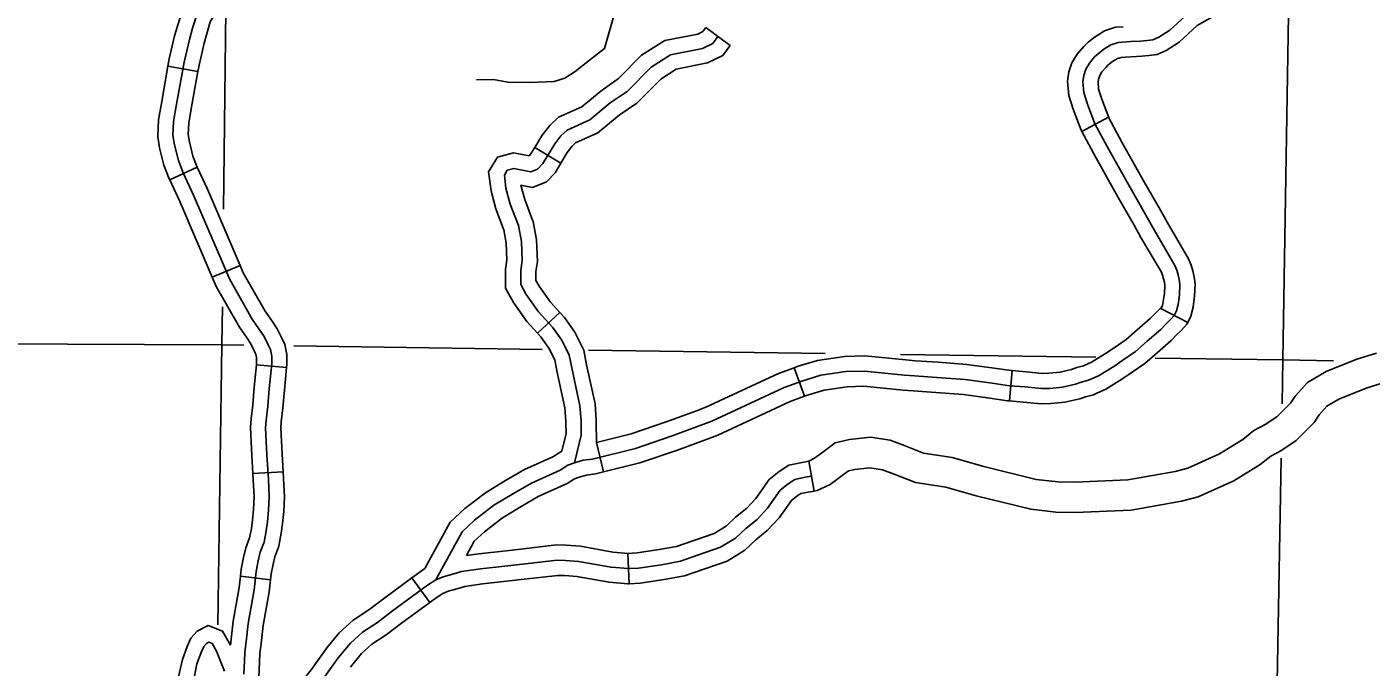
# Model space of a CAD drawing. Extents: x 0 to 3171, y 0 to 2059.
# Drawn here: x 1571.5 to 1682.3, y 1001.5 to 1054.2 of the extents above; entities that cross this region are included whole.
import ezdxf

# ---------------------------------------------------------------- set-up
doc = ezdxf.new("R2010")
doc.units = 0
for name, color, linetype in [('Level 32', 7, 'Continuous'), ('Level 35', 7, 'Continuous'), ('Level 45', 7, 'Continuous'), ('Level 46', 7, 'Continuous'), ('Level 5', 7, 'Continuous')]:
    doc.layers.add(name, color=color, linetype=linetype)

msp = doc.modelspace()

# ---------------------------------------------------------------- linework, layer by layer
at = {"layer": 'Level 32'}
for p, q in [((1583.11, 1050.98), (1585.57, 1050.54)), ((1583.25, 1041.62), (1585.51, 1042.68)), ((1586.76, 1033.6), (1589.06, 1034.58)), ((1590.4, 1026.39), (1592.89, 1026.16)), ((1590.11, 1017.44), (1592.6, 1017.57)), ((1589.08, 1008.98), (1591.56, 1008.69))]:
    msp.add_line(p, q, dxfattribs=at)
for points in [[(1586.08, 1059.21), (1585.96, 1058.65), (1585.78, 1058.11), (1585.56, 1057.7), (1584.98, 1056.82), (1584.3, 1055.63), (1583.95, 1054.48), (1583.66, 1053.49), (1583.22, 1051.58), (1583.11, 1050.98)], [(1588.52, 1058.69), (1588.38, 1058), (1588.09, 1057.11), (1587.71, 1056.42), (1587.11, 1055.51), (1586.6, 1054.63), (1586.34, 1053.77), (1586.08, 1052.87), (1585.67, 1051.08), (1585.57, 1050.54)], [(1585.45, 1055.13), (1585.14, 1054.12), (1584.87, 1053.18), (1584.44, 1051.33), (1583.82, 1047.85), (1583.57, 1046.43), (1583.52, 1045.27), (1583.65, 1044.51), (1583.97, 1043.21), (1584.36, 1042.19), (1585.22, 1040.36), (1588.2, 1033.41), (1590.06, 1030.16), (1590.61, 1029.36), (1591.03, 1028.73), (1591.37, 1028.03), (1591.55, 1027.66), (1591.66, 1027.11), (1591.66, 1026.47), (1591.46, 1024.42), (1591.33, 1022.98), (1591.21, 1021.81), (1591.15, 1021.2), (1591.27, 1018.98), (1591.39, 1016.97), (1591.45, 1015.52), (1591.4, 1014.4), (1591.31, 1013.46), (1591.21, 1012.73), (1591.04, 1011.79), (1590.72, 1010.96), (1590.55, 1010.24), (1590.38, 1009.36), (1590.2, 1007.87), (1589.72, 1005.09), (1589.54, 1003.57), (1589.45, 1002.73), (1589.41, 1001.98), (1589.36, 1000.91)], [(1583.11, 1050.98), (1582.59, 1048.07), (1582.33, 1046.56), (1582.27, 1045.2), (1582.42, 1044.26), (1582.77, 1042.83), (1583.21, 1041.7), (1583.25, 1041.62)], [(1585.57, 1050.54), (1585.05, 1047.63), (1584.82, 1046.29), (1584.78, 1045.35), (1584.87, 1044.76), (1585.16, 1043.58), (1585.51, 1042.68), (1585.51, 1042.68)], [(1585.51, 1042.68), (1586.36, 1040.87), (1589.06, 1034.58)], [(1583.25, 1041.62), (1584.08, 1039.85), (1586.76, 1033.6)], [(1589.06, 1034.58), (1589.32, 1033.97), (1591.12, 1030.82), (1591.64, 1030.06), (1592.11, 1029.36), (1592.5, 1028.58), (1592.74, 1028.06), (1592.91, 1027.24), (1592.91, 1026.41), (1592.89, 1026.16)], [(1586.76, 1033.6), (1587.08, 1032.85), (1589, 1029.49), (1589.58, 1028.66), (1589.94, 1028.11), (1590.25, 1027.49), (1590.35, 1027.26), (1590.41, 1026.99), (1590.41, 1026.53), (1590.4, 1026.39)], [(1590.4, 1026.39), (1590.22, 1024.54), (1590.09, 1023.1), (1589.96, 1021.93), (1589.9, 1021.22), (1590.03, 1018.91), (1590.11, 1017.44)], [(1592.89, 1026.16), (1592.71, 1024.31), (1592.57, 1022.86), (1592.45, 1021.69), (1592.4, 1021.18), (1592.52, 1019.04), (1592.6, 1017.57)], [(1590.11, 1017.44), (1590.14, 1016.91), (1590.2, 1015.52), (1590.16, 1014.48), (1590.07, 1013.61), (1589.98, 1012.92), (1589.83, 1012.13), (1589.53, 1011.33), (1589.33, 1010.51), (1589.14, 1009.55), (1589.08, 1008.98)], [(1592.6, 1017.57), (1592.63, 1017.04), (1592.7, 1015.53), (1592.65, 1014.31), (1592.55, 1013.32), (1592.45, 1012.53), (1592.25, 1011.45), (1591.92, 1010.59), (1591.77, 1009.98), (1591.61, 1009.17), (1591.56, 1008.69)], [(1589.08, 1008.98), (1588.97, 1008.05), (1588.48, 1005.27), (1588.26, 1003.3)], [(1591.56, 1008.69), (1591.44, 1007.69), (1590.95, 1004.91), (1590.79, 1003.43), (1590.69, 1002.62), (1590.66, 1001.92), (1590.6, 1000.66), (1590.26, 999.69), (1589.41, 999.11), (1589.15, 999.06)], [(1588.26, 1003.3), (1587.61, 1004.45), (1586.43, 1004.92), (1585.52, 1004.46), (1585, 1003.89), (1584.69, 1003.18), (1584.3, 1002.11), (1584.07, 1001.04), (1583.78, 999.82)], [(1587.77, 1001.16), (1587.1, 1002.81), (1586.74, 1003.45), (1586.49, 1003.55), (1586.29, 1003.45), (1586.06, 1003.19), (1585.84, 1002.71), (1585.5, 1001.77), (1585.29, 1000.76)]]:
    msp.add_lwpolyline(points, dxfattribs=at)
at = {"layer": 'Level 35'}
for points in [[(1621.78, 1063.13), (1621.08, 1062.05), (1620.54, 1057.54), (1619.1, 1052.43), (1617.86, 1051.47)], [(1617.86, 1051.47), (1616.66, 1050.54), (1615.82, 1050.01), (1614.94, 1049.73), (1612.94, 1049.64), (1611.12, 1049.68), (1609.94, 1049.89), (1608.54, 1049.87)]]:
    msp.add_lwpolyline(points, dxfattribs=at)
at = {"layer": 'Level 45'}
for p, q in [((1627.44, 1054.17), (1629.44, 1052.68)), ((1658.43, 1045.61), (1660.64, 1046.79)), ((1613.34, 1044.29), (1615.48, 1043)), ((1613.56, 1029.01), (1615.4, 1030.7)), ((1664.94, 1031.03), (1667.17, 1029.89)), ((1635.58, 1023.8), (1634.72, 1026.15)), ((1652.47, 1023.42), (1652.68, 1025.91)), ((1619.02, 1017.57), (1618.42, 1020)), ((1635.92, 1018.45), (1636.36, 1015.99)), ((1621, 1010.86), (1621.13, 1008.36)), ((1603.21, 1008.84), (1604.69, 1006.83))]:
    msp.add_line(p, q, dxfattribs=at)
for points in [[(1667.22, 1055.35), (1665.68, 1053.96), (1664.79, 1053.38), (1664.3, 1053.17), (1663.83, 1053.11), (1663.27, 1053.05), (1662.45, 1053.01), (1661.44, 1052.95), (1660.83, 1052.75), (1660.24, 1052.38), (1659.77, 1052.01), (1659.49, 1051.75), (1659.06, 1051.24), (1658.77, 1050.75), (1658.59, 1050.21), (1658.51, 1049.7), (1658.59, 1048.83), (1658.9, 1047.87), (1659.51, 1046.24), (1660.68, 1044.07), (1662.53, 1040.8), (1664.4, 1037.51), (1666.11, 1034.57), (1666.27, 1034.19), (1666.37, 1033.8), (1666.47, 1033.42), (1666.52, 1033.01), (1666.48, 1032.16), (1666.38, 1031.37), (1666.25, 1030.84), (1666.05, 1030.45), (1665.71, 1030.09), (1665.32, 1029.7), (1664.94, 1029.3), (1663.82, 1028.33), (1662.85, 1027.48), (1661.81, 1026.77), (1661.06, 1026.26), (1659.82, 1025.49), (1658.99, 1025.12), (1658.38, 1024.96)], [(1670.23, 1055.63), (1667.95, 1054.33), (1666.45, 1052.97), (1665.38, 1052.28), (1664.63, 1051.95), (1663.97, 1051.87), (1663.37, 1051.8), (1662.51, 1051.76), (1662, 1051.73)], [(1627.44, 1054.17), (1627.19, 1053.84), (1626.78, 1053.63), (1624.07, 1053.09), (1622.15, 1051.89), (1620.23, 1049.97)], [(1661.85, 1054.23), (1661.21, 1054.19), (1660.3, 1053.9), (1659.52, 1053.4), (1658.95, 1052.96), (1658.59, 1052.61), (1658.04, 1051.97), (1657.62, 1051.27), (1657.37, 1050.51), (1657.25, 1049.74), (1657.36, 1048.58), (1657.72, 1047.46), (1658.37, 1045.72), (1658.43, 1045.61)], [(1628.44, 1053.42), (1628.01, 1052.85), (1627.18, 1052.44), (1624.54, 1051.91), (1622.94, 1050.9), (1620.95, 1048.91), (1619.56, 1047.96), (1617.88, 1046.57), (1616.01, 1045.73), (1615.49, 1045.26), (1614.99, 1044.6), (1614.01, 1042.97), (1613.58, 1042.51), (1613.03, 1042.29), (1611.63, 1042.56), (1611.08, 1042.42), (1610.84, 1042.01), (1610.97, 1040.95), (1611.32, 1039.63), (1611.99, 1037.86), (1612.24, 1036.54), (1612.31, 1034.97), (1612.19, 1034.17), (1612.18, 1033.02), (1612.64, 1032.19), (1613.66, 1030.75), (1614.81, 1029.5), (1615.57, 1028.42), (1616.19, 1027.19), (1616.39, 1026.14), (1617.07, 1023.01), (1617.16, 1021.78), (1617.17, 1020.6), (1616.63, 1018.32)], [(1629.44, 1052.68), (1628.84, 1051.86), (1627.59, 1051.25), (1625.01, 1050.73), (1623.72, 1049.92), (1622, 1048.2)], [(1662, 1051.73), (1661.68, 1051.71), (1661.37, 1051.61), (1660.97, 1051.36), (1660.58, 1051.06), (1660.4, 1050.89), (1660.08, 1050.51), (1659.91, 1050.22), (1659.81, 1049.92), (1659.77, 1049.66), (1659.82, 1049.09), (1660.08, 1048.28), (1660.65, 1046.76), (1660.64, 1046.79)], [(1620.23, 1049.97), (1620.14, 1049.88), (1618.81, 1048.96), (1617.21, 1047.64), (1615.31, 1046.79), (1614.57, 1046.1), (1613.95, 1045.31), (1613.34, 1044.29)], [(1622, 1048.2), (1621.75, 1047.94), (1620.31, 1046.96), (1618.54, 1045.5), (1616.7, 1044.67), (1616.42, 1044.41), (1616.02, 1043.89), (1615.48, 1043)], [(1660.64, 1046.79), (1661.77, 1044.67), (1663.61, 1041.41), (1664.91, 1039.13)], [(1658.43, 1045.61), (1659.58, 1043.47), (1661.44, 1040.18), (1662.74, 1037.9)], [(1613.34, 1044.29), (1613, 1043.73), (1612.88, 1043.59), (1611.59, 1043.84), (1610.28, 1043.5), (1609.54, 1042.29), (1609.74, 1040.71), (1610.13, 1039.25), (1610.82, 1037.42)], [(1615.48, 1043), (1615.01, 1042.21), (1614.3, 1041.46), (1613.16, 1040.99), (1612.2, 1041.18), (1612.51, 1040.02), (1613.16, 1038.3)], [(1613.16, 1038.3), (1613.2, 1038.2), (1613.48, 1036.69), (1613.56, 1034.9), (1613.43, 1034.07), (1613.43, 1033.34), (1613.7, 1032.86), (1614.64, 1031.54), (1615.4, 1030.7)], [(1664.91, 1039.13), (1665.48, 1038.13), (1667.23, 1035.13), (1667.45, 1034.6), (1667.58, 1034.13), (1667.7, 1033.65), (1667.78, 1033.05), (1667.73, 1032.05), (1667.61, 1031.14), (1667.42, 1030.39), (1667.17, 1029.89)], [(1610.78, 1037.52), (1610.99, 1036.4), (1611.05, 1035.04), (1610.94, 1034.27), (1610.93, 1032.7), (1611.58, 1031.52), (1612.69, 1029.96), (1613.56, 1029.01)], [(1662.74, 1037.9), (1663.31, 1036.88), (1664.99, 1034.02), (1665.08, 1033.78), (1665.17, 1033.48), (1665.24, 1033.19), (1665.27, 1032.96), (1665.24, 1032.27), (1665.15, 1031.61), (1665.07, 1031.28), (1664.94, 1031.03)], [(1615.4, 1030.7), (1615.78, 1030.28), (1616.65, 1029.07), (1617.38, 1027.6), (1617.61, 1026.4), (1618.32, 1023.19), (1618.41, 1021.83), (1618.41, 1021.68)], [(1665.02, 1031.18), (1664.8, 1030.96), (1664.42, 1030.57), (1664.08, 1030.21), (1662.99, 1029.27), (1662.08, 1028.47), (1661.1, 1027.8), (1660.38, 1027.31), (1659.23, 1026.6), (1658.58, 1026.3)], [(1667.17, 1029.89), (1667.08, 1029.73), (1666.61, 1029.22), (1666.22, 1028.83), (1665.8, 1028.4), (1664.64, 1027.38), (1663.62, 1026.49), (1662.51, 1025.74), (1661.74, 1025.21), (1660.41, 1024.38), (1659.61, 1024.03)], [(1613.56, 1029.01), (1613.84, 1028.71), (1614.5, 1027.77), (1614.99, 1026.79), (1615.17, 1025.89), (1615.83, 1022.84), (1615.91, 1021.73), (1615.91, 1021.65)], [(1634.72, 1026.15), (1635.04, 1026.27), (1636.64, 1026.76), (1638.87, 1027.08), (1640.55, 1027.13), (1643.94, 1026.8), (1643.93, 1026.8)], [(1626.66, 1022.61), (1627.45, 1022.91), (1633.43, 1025.69), (1634.72, 1026.15)], [(1643.93, 1026.8), (1644.73, 1026.73), (1646.58, 1026.6), (1648.95, 1026.43), (1651.2, 1026.12), (1652.6, 1025.92), (1652.68, 1025.91)], [(1652.68, 1025.91), (1653.84, 1025.81), (1655.16, 1025.68), (1655.72, 1025.7), (1656.64, 1025.79), (1657.57, 1026), (1658.02, 1026.16)], [(1658.58, 1026.3), (1658.58, 1026.3), (1658.02, 1026.16)], [(1605.18, 1008.69), (1605.22, 1008.75), (1607.36, 1012.64), (1608.38, 1013.59), (1609.98, 1014.82), (1611.58, 1015.8), (1613.06, 1016.65), (1615.43, 1017.72), (1616.07, 1018.12), (1616.63, 1018.32), (1617.34, 1018.53), (1618.11, 1018.63), (1621.65, 1019.51), (1624.68, 1020.53), (1627.93, 1021.75), (1633.91, 1024.53), (1635.44, 1025.08), (1636.91, 1025.53), (1638.98, 1025.83), (1640.51, 1025.88), (1643.82, 1025.55), (1644.63, 1025.48), (1646.49, 1025.36), (1648.82, 1025.18), (1651.03, 1024.88), (1652.46, 1024.67), (1653.73, 1024.57), (1655.12, 1024.43), (1655.8, 1024.45), (1656.84, 1024.56), (1657.92, 1024.8), (1658.38, 1024.96)], [(1627.54, 1020.27), (1628.42, 1020.6), (1634.39, 1023.37), (1635.58, 1023.8)], [(1635.58, 1023.8), (1635.83, 1023.9), (1637.19, 1024.31), (1639.09, 1024.58), (1640.47, 1024.63), (1643.71, 1024.31), (1643.72, 1024.31)], [(1643.72, 1024.31), (1644.54, 1024.24), (1646.4, 1024.11), (1648.68, 1023.94), (1650.85, 1023.64), (1652.32, 1023.43), (1652.47, 1023.42)], [(1659.61, 1024.03), (1659.4, 1023.93), (1658.74, 1023.76)], [(1652.47, 1023.42), (1653.61, 1023.32), (1655.07, 1023.18), (1655.88, 1023.21), (1657.04, 1023.32), (1658.26, 1023.6), (1658.74, 1023.76)], [(1615.91, 1021.65), (1615.92, 1020.74), (1615.57, 1019.29)], [(1618.41, 1021.68), (1618.43, 1020)], [(1618.43, 1020), (1621.29, 1020.71), (1624.26, 1021.71), (1626.66, 1022.61)], [(1619.02, 1017.57), (1622, 1018.31), (1625.1, 1019.35), (1627.54, 1020.27)], [(1610.08, 1016.35), (1610.94, 1016.87), (1612.49, 1017.77), (1614.83, 1018.82), (1615.57, 1019.29)], [(1635.92, 1018.45), (1635.39, 1018.36), (1634.29, 1018.13), (1633.49, 1017.6), (1632.66, 1016.94), (1631.55, 1015.37), (1630.81, 1014.58), (1629.9, 1013.85), (1629.14, 1013.12), (1628.84, 1012.94)], [(1636.14, 1017.22), (1635.63, 1017.13), (1634.78, 1016.96), (1634.22, 1016.58), (1633.57, 1016.07), (1632.52, 1014.58), (1631.66, 1013.66), (1630.73, 1012.91), (1629.9, 1012.12), (1628.66, 1011.37), (1626.85, 1010.74), (1625.35, 1010.21), (1623.8, 1009.93), (1621.9, 1009.65), (1621.04, 1009.61), (1619.63, 1009.72), (1616.95, 1010.2), (1615.87, 1010.28), (1615.18, 1010.3), (1611.12, 1009.83), (1608.88, 1009.59), (1607.31, 1009.37), (1606.67, 1009.17)], [(1611.38, 1014.21), (1612.22, 1014.72), (1613.63, 1015.54), (1616.02, 1016.62), (1616.61, 1016.99), (1617.01, 1017.13), (1617.6, 1017.31), (1618.34, 1017.4), (1619.02, 1017.57)], [(1604.27, 1009.63), (1606.37, 1013.42), (1607.57, 1014.55), (1609.27, 1015.86), (1610.08, 1016.35)], [(1636.36, 1015.99), (1635.87, 1015.9), (1635.27, 1015.78), (1634.95, 1015.57), (1634.49, 1015.21), (1633.49, 1013.79), (1632.51, 1012.74), (1631.55, 1011.97), (1630.67, 1011.12), (1630.13, 1010.79)], [(1607.71, 1010.69), (1608.36, 1011.87), (1609.19, 1012.64), (1610.69, 1013.79), (1611.38, 1014.21)], [(1628.84, 1012.94), (1628.13, 1012.51), (1626.44, 1011.92), (1625.03, 1011.42), (1623.6, 1011.17), (1621.77, 1010.9), (1621, 1010.86)], [(1612.19, 1011.22), (1610.98, 1011.08), (1608.72, 1010.83), (1607.71, 1010.69)], [(1621.06, 1010.86), (1619.79, 1010.97), (1617.11, 1011.45), (1615.94, 1011.53), (1615.13, 1011.56), (1612.19, 1011.22)], [(1630.13, 1010.79), (1629.19, 1010.23), (1627.27, 1009.56), (1625.67, 1009), (1624, 1008.7), (1622.02, 1008.41), (1621.13, 1008.36)], [(1604.27, 1009.63), (1603.21, 1008.84)], [(1606.67, 1009.17), (1605.8, 1008.93), (1605.18, 1008.69), (1604.5, 1008.24), (1601.62, 1006.12), (1600.37, 1005.18), (1599.13, 1004.38), (1598.15, 1003.47), (1597.14, 1002.25), (1595.9, 1000.53), (1594.72, 999.05), (1593.59, 998.02), (1592.55, 997), (1590.08, 994.98), (1588.54, 993.82), (1587.68, 993.31), (1586.16, 992.74), (1584.81, 992.36)], [(1603.21, 1008.84), (1600.88, 1007.12), (1599.66, 1006.21), (1598.36, 1005.37), (1597.23, 1004.33), (1596.21, 1003.08)], [(1612.48, 1008.73), (1611.26, 1008.59), (1609.03, 1008.35), (1607.58, 1008.14), (1607.02, 1007.97), (1606.19, 1007.74), (1605.76, 1007.57), (1605.21, 1007.21), (1604.69, 1006.83)], [(1621.13, 1008.36), (1621.02, 1008.36), (1619.47, 1008.48), (1616.8, 1008.96), (1615.81, 1009.03), (1615.23, 1009.05), (1612.48, 1008.73)], [(1604.69, 1006.83), (1602.37, 1005.12), (1601.09, 1004.16), (1599.9, 1003.39), (1599.06, 1002.61), (1598.14, 1001.5)], [(1596.21, 1003.08), (1596.15, 1003.01), (1594.9, 1001.28), (1593.81, 999.91), (1592.74, 998.93), (1591.71, 997.94), (1590.4, 996.86)]]:
    msp.add_lwpolyline(points, dxfattribs=at)
at = {"layer": 'Level 46'}
for points in [[(1635.92, 1018.45), (1636.41, 1018.71), (1637.09, 1019.19), (1638.09, 1019.96), (1639.29, 1020.25), (1641.01, 1020.42), (1642.64, 1020.19), (1643.88, 1019.71), (1645.39, 1019.12), (1647.75, 1018.75), (1650.36, 1018.02), (1654.68, 1016.96), (1656.48, 1016.75), (1657.86, 1016.72), (1662.22, 1016.92), (1666.12, 1017.6), (1667.18, 1017.88), (1669.78, 1019.05), (1671.7, 1020.24), (1672.62, 1020.98), (1673.55, 1021.47), (1674.52, 1022.11), (1675.64, 1023.23), (1676.01, 1023.81), (1677.04, 1024.93), (1678.56, 1025.84), (1681.1, 1026.86), (1682.72, 1027.36)], [(1636.36, 1015.99), (1636.62, 1016.04), (1637.68, 1016.54), (1638.58, 1017.18), (1639.2, 1017.66), (1639.71, 1017.78), (1640.96, 1017.9), (1642.01, 1017.75), (1642.97, 1017.39), (1644.73, 1016.69), (1647.22, 1016.31), (1649.72, 1015.6), (1654.23, 1014.5), (1656.3, 1014.25), (1657.89, 1014.22), (1662.49, 1014.43), (1666.66, 1015.15), (1668.02, 1015.52), (1670.96, 1016.83), (1673.14, 1018.19), (1674, 1018.88), (1674.83, 1019.31), (1676.11, 1020.17), (1677.59, 1021.65), (1678, 1022.27), (1678.64, 1022.98), (1679.67, 1023.6), (1681.94, 1024.5), (1683.18, 1024.88)]]:
    msp.add_lwpolyline(points, dxfattribs=at)
at = {"layer": 'Level 5'}
for points in [[(1675.56, 1060.26), (1675, 1026.79)], [(1587.68, 1039.22), (1587.88, 1055.59)], [(1587.55, 1028.04), (1587.59, 1031.17)], [(1499.62, 1028.55), (1542.99, 1028.24), (1587.55, 1028.04)], [(1587.23, 1004.97), (1587.55, 1028.04)], [(1589.37, 1028.01), (1587.55, 1028.04)], [(1613.96, 1027.66), (1593.47, 1027.95)], [(1637.29, 1027.33), (1617.77, 1027.61)], [(1659.58, 1027.01), (1643.5, 1027.24)], [(1675, 1026.79), (1664.47, 1026.94)], [(1675, 1026.79), (1674.94, 1023.17)], [(1679.19, 1026.72), (1675, 1026.79)], [(1674.86, 1018.69), (1673.97, 967.83)]]:
    msp.add_lwpolyline(points, dxfattribs=at)

doc.saveas('drawing.dxf')
